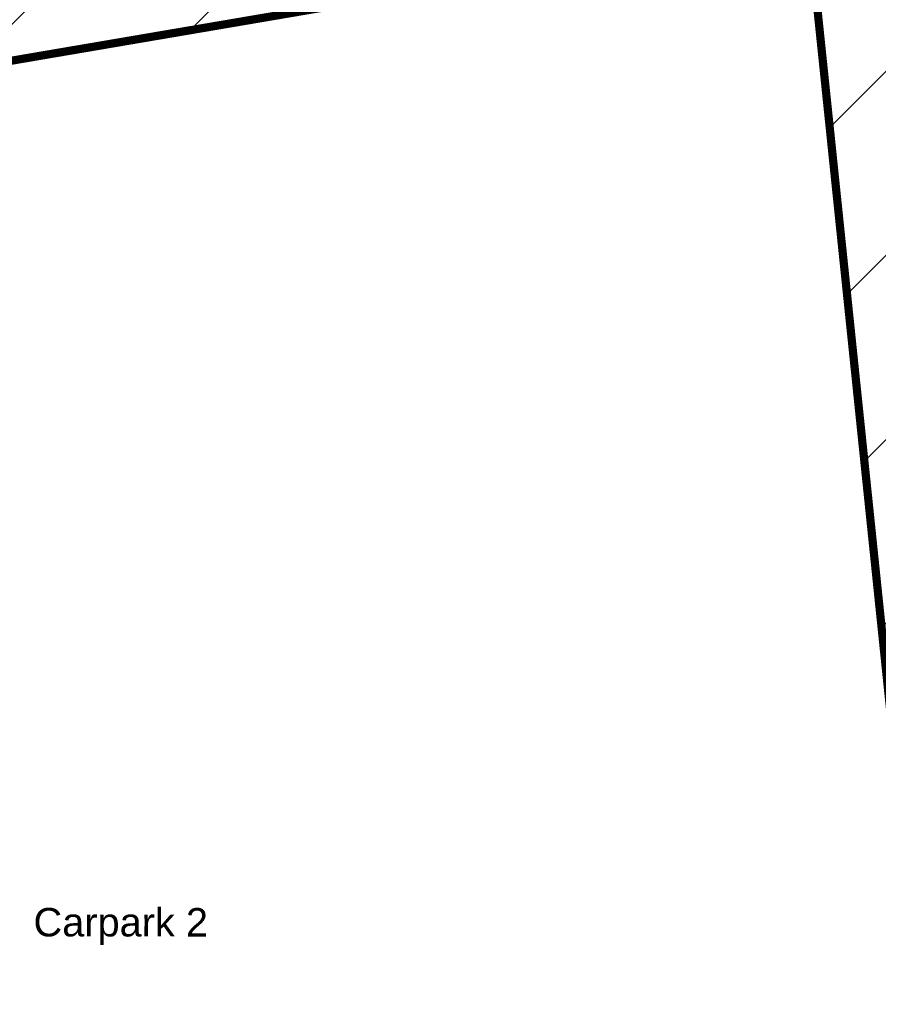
# Model space of a CAD drawing. Header units: millimetres. Extents: x 573132 to 957048, y 21042 to 318066.
# Tile 423 of 425: x 831584 to 862978, y 232783 to 268791. Entities that reach past the tile are written whole.
import ezdxf

# ---------------------------------------------------------------- set-up
doc = ezdxf.new("R2010")
doc.units = ezdxf.units.MM
doc.header["$LTSCALE"] = 2000
doc.layers.add('_NIBSC_FM trees 3metre zone', color=210, linetype='Continuous')
doc.layers.add('Parking bay info', color=7, linetype='Continuous')
doc.styles.get("Standard").update_dxf_attribs({"font": 'arial.ttf'})

msp = doc.modelspace()

# ---------------------------------------------------------------- hatches: boundary and pattern name
at = {"layer": '_NIBSC_FM trees 3metre zone'}
h = msp.add_hatch(dxfattribs=at)
h.set_pattern_fill('ANSI31', color=256, scale=1500)
h.set_pattern_definition([(45, (0, -300000), (-3367.596, 3367.596), [])])
h.paths.add_polyline_path([(593903, 232618), (679741, 243682), (730246, 249484), (739010, 251813), (755357, 259573), (798190, 265512), (811701, 266996), (863086, 275757), (876855, 143048), (913767, 142394), (912963, 130303), (912377, 121144), (904519, 98598), (903418, 94708), (895370, 63436), (848719, 56730), (841119, 53483), (784097, 45680), (763758, 42854), (670408, 24435), (665578, 34770), (663265, 39853), (610755, 158064), (608829, 162280), (603679, 173549), (597793, 194110)])
h.paths.add_polyline_path([(597181, 230015), (680104, 240704), (730805, 246529), (740047, 248984), (756227, 256664), (798560, 262534), (812117, 264024), (860433, 272261), (874145, 140095), (910565, 139450), (909970, 130498), (909410, 121745), (901656, 99501), (900522, 95491), (892964, 66121), (847903, 59643), (840312, 56401), (783688, 48652), (763260, 45813), (672132, 27832), (668302, 36026), (666001, 41083), (613490, 159296), (611558, 163526), (606501, 174591), (600750, 194678)], flags=16)

# ---------------------------------------------------------------- linework, layer by layer
at = {"layer": '_NIBSC_FM trees 3metre zone', "const_width": 300}
msp.add_lwpolyline([(756227, 256664), (798560, 262534), (812117, 264024), (860433, 272261), (874145, 140095), (910565, 139450), (909970, 130498), (909410, 121745), (901656, 99501), (900522, 95491), (892964, 66121), (847903, 59643), (840312, 56401), (783688, 48652), (763260, 45813), (672132, 27832)], dxfattribs=at)

# ---------------------------------------------------------------- texts
at = {"layer": 'Parking bay info', "insert": (832090, 236307), "char_height": 1040.24, "width": 10515.42, "attachment_point": 1, "rotation": 359.9565}
msp.add_mtext('{\\Fhelv|c0;Carpark 2}', dxfattribs=at)

doc.saveas('drawing.dxf')
